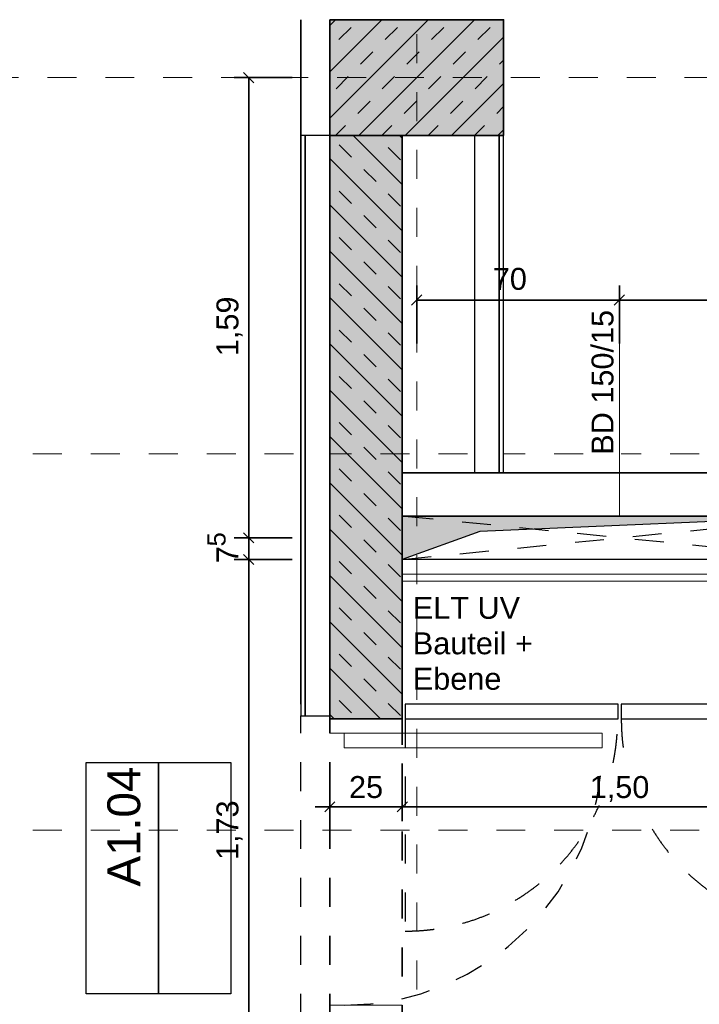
# Model space of a CAD drawing. Header units: metres. Extents: x -13 to 93, y -119 to 25.
# Tile 587 of 656: x 6.28 to 8.63, y -21.15 to -17.75. Entities that reach past the tile are written whole.
import ezdxf
from ezdxf.enums import TextEntityAlignment as Align

# ---------------------------------------------------------------- set-up
doc = ezdxf.new("R2010")
doc.units = ezdxf.units.M
doc.header["$LTSCALE"] = 0.00508
doc.header["$PDMODE"] = 1
doc.header["$PDSIZE"] = -2
for name, pattern in [('STYLE_05', [0.19684, 0.069505, -0.127335]), ('STYLE_06', [1.0537, 0.590515, -0.19684, 0.069505, -0.19684]), ('STYLE_11', [0.393677, 0.196838, -0.196838]), ('STYLE_12', [0.20828, 0.069425, -0.138855])]:
    doc.linetypes.add(name, pattern=pattern)
doc.layers.get('0').update_dxf_attribs({"lineweight": 18})
for name, color, linetype, lineweight in [('3-4-0 Innenwände', 7, 'Continuous', 35), ('3-4-0-1 IW Beton', 7, 'Continuous', 35), ('3-4-0-2 IW GK', 7, 'Continuous', 35), ('3-4-0-5 Trennwand', 7, 'Continuous', 35), ('3-4-2-2 NTragIW GK', 7, 'Continuous', 35), ('3-4-3-1 IStützenBeton', 7, 'Continuous', 35), ('3-4-4 ITüren', 7, 'Continuous', 25), ('3-4-5 IWBekleidungen', 7, 'Continuous', 25), ('3-4-9 WSonstiges VED', 7, 'STYLE_11', 25), ('3-5-1-1 DeckenDurchb', 7, 'Continuous', 25), ('3-5-1-1 DeckenDurchb VED', 7, 'STYLE_11', 25), ('6-1-0 Ausstattung', 7, 'Continuous', 25), ('Bemaßung', 7, 'Continuous', 18), ('Keine', 7, 'Continuous', 18), ('Plan-Achse', 1, 'STYLE_06', 18), ('Plan-Achsen-Fassade', 1, 'STYLE_06', 18), ('Plan-Raumstempel', 7, 'Continuous', 13), ('Plan-Text-Hinweis', 7, 'Continuous', 13), ('Plan-Text-Kerne', 7, 'Continuous', 13)]:
    doc.layers.add(name, color=color, linetype=linetype, lineweight=lineweight)
doc.layers.get('0').freeze()
doc.styles.add('Arial', font='ARIAL.TTF')
doc.dimstyles.new('MTZ_200', dxfattribs={"dimtxt": 0.075762, "dimasz": 0.000706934, "dimexe": 0.001, "dimexo": 0.003, "dimgap": 0.0001, "dimtad": 1, "dimdec": 4, "dimzin": 11, "dimtxsty": 'Arial', "dimblk": 'VW_SLASH', "dimcen": 0, "dimdle": 0.001, "dimazin": 0, "dimtfac": 1, "dimtdec": 4, "dimtix": 1, "dimtmove": 0, "dimatfit": 0, "dimldrblk": 'VW_FILLEDARROW', "dimfxl": 0, "dimfrac": 2, "dimtolj": 1, "dimtzin": 11, "dimarcsym": 0})

# ---------------------------------------------------------------- blocks, each defined once
blk = doc.blocks.new('*U549')
at = {"layer": '3-5-1-1 DeckenDurchb VED'}
for p, q in [((-0.05, -1.665), (1.45, -1.515)), ((1.45, -1.665), (-0.05, -1.515))]:
    blk.add_line(p, q, dxfattribs=at)
blk.add_lwpolyline([(-0.05, -1.515), (1.45, -1.515), (1.45, -1.665), (-0.05, -1.665)], close=True, dxfattribs=at)
blk = doc.blocks.new('kern_DD_e0-e4_standard')
at = {"layer": '3-5-1-1 DeckenDurchb VED', "color": 7}
blk.add_blockref('*U549', (0, 0), dxfattribs=at)
blk = doc.blocks.new('Stütze 40_60')
at = {"layer": '3-4-3-1 IStützenBeton', "linetype": 'Continuous', "lineweight": 0}
blk.add_hatch(color=255, dxfattribs=at).paths.add_polyline_path([(-0.3, 0.2), (0.3, 0.2), (0.3, -0.2), (-0.3, -0.2)])
at = {"layer": '3-4-3-1 IStützenBeton', "linetype": 'Continuous', "lineweight": 13}
h = blk.add_hatch(dxfattribs=at)
h.set_pattern_fill('STAHLBETON_1_50', style=0, pattern_type=2)
h.set_pattern_definition([(45, (0, 0), (0.16, 0), []), (45, (0.08, 0), (0.16, 0), [0.06, -0.06])])
h.paths.add_polyline_path([(-0.3, 0.2), (0.3, 0.2), (0.3, -0.2), (-0.3, -0.2)])
at = {"layer": '3-4-3-1 IStützenBeton'}
blk.add_lwpolyline([(-0.3, 0.2), (0.3, 0.2), (0.3, -0.2), (-0.3, -0.2)], close=True, dxfattribs=at)
blk = doc.blocks.new('*U402')
at = {"layer": '3-4-4 ITüren', "linetype": 'STYLE_05'}
for p, q in [((-0.04, -2.215), (-0.04, -2.9487)), ((1.44, -2.215), (1.44, -2.9487))]:
    blk.add_line(p, q, dxfattribs=at)
for points in [[(-0.04, -2.9487), (0.1566, -2.9487), (0.4971, -2.7521), (0.6937, -2.4116), (0.6937, -2.215)], [(0.7063, -2.215), (0.7063, -2.4116), (0.9029, -2.7521), (1.2434, -2.9487), (1.44, -2.9487)]]:
    blk.add_open_spline(points, degree=2, dxfattribs=at)
blk = doc.blocks.new('*D418')
at = {"layer": 'Bemaßung', "color": 0, "linetype": 'Continuous', "lineweight": -2}
for p, q in [((-0.05, -2.3693), (-0.05, -2.5693)), ((1.45, -2.3693), (1.45, -2.5693)), ((0, -2.5193), (-0.05, -2.5193)), ((-0.05, -2.5193), (1.45, -2.5193)), ((1.45, -2.5193), (1.4, -2.5193))]:
    blk.add_line(p, q, dxfattribs=at)
at = {"layer": 'Bemaßung', "color": 0, "linetype": 'Continuous', "lineweight": 20}
for p, q in [((-0.0323, -2.5016), (-0.0677, -2.537)), ((1.4323, -2.537), (1.4677, -2.5016))]:
    blk.add_line(p, q, dxfattribs=at)
at = {"layer": 'Defpoints', "color": 0, "lineweight": 0}
for p in [(1.45, -1.9993), (-0.05, -2.0393), (-0.05, -2.5193)]:
    blk.add_point(p, dxfattribs=at)
at = {"color": 0, "linetype": 'Continuous', "lineweight": -2}
blk.add_wipeout([(0.5973, -2.5146), (0.803, -2.5146), (0.803, -2.3926), (0.5973, -2.3926)], dxfattribs=at).dxf.layer = 'Bemaßung'
at = {"layer": 'Bemaßung', "color": 0, "insert": (0.5973, -2.4131), "char_height": 0.07576, "attachment_point": 1, "line_spacing_factor": 0.967741, "style": 'Arial'}
blk.add_mtext('1,50', dxfattribs=at)
blk = doc.blocks.new('VW_FILLEDARROW')
at = {"color": 0, "lineweight": -2}
blk.add_solid([(0, 0), (0, 0), (0, 0)], dxfattribs=at)
blk = doc.blocks.new('VW_SLASH')
at = {"color": 0, "linetype": 'ByBlock', "lineweight": -2}
blk.add_line((0, 0), (-1, 0), dxfattribs=at)
at = {"color": 0, "linetype": 'ByBlock', "lineweight": 20}
blk.add_line((0, 0), (0, 0), dxfattribs=at)
blk = doc.blocks.new('*D419')
at = {"layer": 'Bemaßung', "color": 0, "linetype": 'Continuous', "lineweight": -2}
for p, q in [((-0.3, -2.3693), (-0.3, -2.5693)), ((-0.05, -2.3693), (-0.05, -2.5693)), ((-0.3, -2.5193), (-0.35, -2.5193)), ((-0.05, -2.5193), (-0.3, -2.5193)), ((0, -2.5193), (-0.05, -2.5193))]:
    blk.add_line(p, q, dxfattribs=at)
at = {"layer": 'Bemaßung', "color": 0, "linetype": 'Continuous', "lineweight": 20}
for p, q in [((-0.2823, -2.5016), (-0.3177, -2.537)), ((-0.0677, -2.537), (-0.0323, -2.5016))]:
    blk.add_line(p, q, dxfattribs=at)
at = {"layer": 'Defpoints', "color": 0, "lineweight": 0}
for p in [(-0.3, -2.0393), (-0.05, -2.0393), (-0.05, -2.5193)]:
    blk.add_point(p, dxfattribs=at)
at = {"color": 0, "linetype": 'Continuous', "lineweight": -2}
blk.add_wipeout([(-0.2337, -2.5146), (-0.1163, -2.5146), (-0.1163, -2.3926), (-0.2337, -2.3926)], dxfattribs=at).dxf.layer = 'Bemaßung'
at = {"layer": 'Bemaßung', "color": 0, "insert": (-0.2337, -2.4131), "char_height": 0.07576, "attachment_point": 1, "line_spacing_factor": 0.967741, "style": 'Arial'}
blk.add_mtext('25', dxfattribs=at)
blk = doc.blocks.new('*U420')
at = {"layer": '3-5-1-1 DeckenDurchb', "linetype": 'Continuous', "lineweight": 0}
blk.add_hatch(color=19, dxfattribs=at).paths.add_polyline_path([(-0.05, -1.665), (-0.05, -1.515), (1.45, -1.515), (0.2179, -1.5682)])
at = {"layer": '3-5-1-1 DeckenDurchb'}
for points in [[(-0.05, -1.665), (-0.05, -1.515), (1.45, -1.515), (0.2179, -1.5682)], [(-0.05, -1.515), (1.45, -1.515), (1.45, -1.665), (-0.05, -1.665)]]:
    blk.add_lwpolyline(points, close=True, dxfattribs=at)
blk = doc.blocks.new('*D429')
at = {"layer": 'Bemaßung', "color": 0, "linetype": 'Continuous', "lineweight": -2}
for p, q in [((0.7, -0.9187), (0.7, -0.7187)), ((1.45, -0.9187), (1.45, -0.7187)), ((0.75, -0.7687), (0.7, -0.7687)), ((0.7, -0.7687), (1.45, -0.7687)), ((1.45, -0.7687), (1.4, -0.7687))]:
    blk.add_line(p, q, dxfattribs=at)
at = {"layer": 'Bemaßung', "color": 0, "linetype": 'Continuous', "lineweight": 20}
for p, q in [((0.7177, -0.751), (0.6823, -0.7864)), ((1.4323, -0.7864), (1.4677, -0.751))]:
    blk.add_line(p, q, dxfattribs=at)
at = {"layer": 'Defpoints', "color": 0, "lineweight": 0}
for p in [(0.7, -0.7687), (0.7, -1.515), (1.45, -1.59)]:
    blk.add_point(p, dxfattribs=at)
at = {"layer": 'Bemaßung', "color": 0, "insert": (1.0468, -0.6575), "char_height": 0.07576, "attachment_point": 1, "line_spacing_factor": 0.967741, "style": 'Arial'}
blk.add_mtext('75', dxfattribs=at)
blk = doc.blocks.new('*D436')
at = {"layer": 'Bemaßung', "color": 0, "linetype": 'Continuous', "lineweight": -2}
for p, q in [((-0.4301, -1.665), (-0.6301, -1.665)), ((-0.5801, -1.715), (-0.5801, -1.665)), ((-0.5801, -1.665), (-0.5801, -3.395)), ((-0.5801, -3.395), (-0.5801, -3.345)), ((-0.4301, -3.395), (-0.6301, -3.395))]:
    blk.add_line(p, q, dxfattribs=at)
at = {"layer": 'Bemaßung', "color": 0, "linetype": 'Continuous', "lineweight": 20}
for p, q in [((-0.5625, -1.6827), (-0.5978, -1.6473)), ((-0.5978, -3.3773), (-0.5625, -3.4127))]:
    blk.add_line(p, q, dxfattribs=at)
at = {"layer": 'Defpoints', "color": 0, "lineweight": 0}
for p in [(-0.5801, -1.665), (3.23, -1.665), (0.9, -3.395)]:
    blk.add_point(p, dxfattribs=at)
at = {"layer": 'Bemaßung', "color": 0, "insert": (-0.6913, -2.7031), "char_height": 0.07576, "attachment_point": 1, "rotation": 90, "line_spacing_factor": 0.967741, "style": 'Arial'}
blk.add_mtext('1,73', dxfattribs=at)
blk = doc.blocks.new('*D439')
at = {"layer": 'Bemaßung', "color": 0, "linetype": 'Continuous', "lineweight": -2}
for p, q in [((-0.5801, -1.59), (-0.5801, -1.49)), ((-0.4301, -1.59), (-0.6301, -1.59)), ((-0.5801, -1.59), (-0.5801, -1.665)), ((-0.4301, -1.665), (-0.6301, -1.665)), ((-0.5801, -1.665), (-0.5801, -1.765))]:
    blk.add_line(p, q, dxfattribs=at)
at = {"layer": 'Bemaßung', "color": 0, "linetype": 'Continuous', "lineweight": 20}
for p, q in [((-0.5978, -1.5723), (-0.5625, -1.6077)), ((-0.5625, -1.6827), (-0.5978, -1.6473))]:
    blk.add_line(p, q, dxfattribs=at)
at = {"layer": 'Defpoints', "color": 0, "lineweight": 0}
for p in [(3.23, -1.59), (-0.5801, -1.665), (3.23, -1.665)]:
    blk.add_point(p, dxfattribs=at)
at = {"layer": 'Bemaßung', "color": 0, "rotation": 90, "line_spacing_factor": 0.967741, "style": 'Arial'}
for s, insert, char_height, attachment_point in [('5', (-0.723, -1.5953), 0.0631, 2), ('7', (-0.6913, -1.6778), 0.0758, 1)]:
    blk.add_mtext(s, dxfattribs=dict(at, insert=insert, char_height=char_height, attachment_point=attachment_point))
blk = doc.blocks.new('*D441')
at = {"layer": 'Bemaßung', "color": 0, "linetype": 'Continuous', "lineweight": 20}
for p, q in [((-0.5625, -0.0177), (-0.5978, 0.0177)), ((-0.5978, -1.5723), (-0.5625, -1.6077))]:
    blk.add_line(p, q, dxfattribs=at)
at = {"layer": 'Bemaßung', "color": 0, "linetype": 'Continuous', "lineweight": -2}
for p, q in [((-0.4301, 0), (-0.6301, 0)), ((-0.5801, -0.05), (-0.5801, 0)), ((-0.5801, 0), (-0.5801, -1.59)), ((-0.5801, -1.59), (-0.5801, -1.54)), ((-0.4301, -1.59), (-0.6301, -1.59))]:
    blk.add_line(p, q, dxfattribs=at)
at = {"layer": 'Defpoints', "color": 0, "lineweight": 0}
for p in [(-0.5801, 0), (5.92, 0), (3.3, -1.59)]:
    blk.add_point(p, dxfattribs=at)
at = {"layer": 'Bemaßung', "color": 0, "insert": (-0.6913, -0.9624), "char_height": 0.07576, "attachment_point": 1, "rotation": 90, "line_spacing_factor": 0.967741, "style": 'Arial'}
blk.add_mtext('1,59', dxfattribs=at)
blk = doc.blocks.new('*D442')
at = {"layer": 'Bemaßung', "color": 0, "linetype": 'Continuous', "lineweight": -2}
for p, q in [((0, -0.9187), (0, -0.7187)), ((0.7, -0.9187), (0.7, -0.7187)), ((0, -0.7687), (0.05, -0.7687)), ((0.7, -0.7687), (0, -0.7687)), ((0.65, -0.7687), (0.7, -0.7687))]:
    blk.add_line(p, q, dxfattribs=at)
at = {"layer": 'Bemaßung', "color": 0, "linetype": 'Continuous', "lineweight": 20}
for p, q in [((0.0177, -0.751), (-0.0177, -0.7864)), ((0.6823, -0.7864), (0.7177, -0.751))]:
    blk.add_line(p, q, dxfattribs=at)
at = {"layer": 'Defpoints', "color": 0, "lineweight": 0}
for p in [(0.7, -0.7687), (0.7, -1.375), (0, -2.075)]:
    blk.add_point(p, dxfattribs=at)
at = {"layer": 'Bemaßung', "color": 0, "insert": (0.2627, -0.6575), "char_height": 0.07576, "attachment_point": 1, "line_spacing_factor": 0.967741, "style": 'Arial'}
blk.add_mtext('70', dxfattribs=at)
blk = doc.blocks.new('*U449')
at = {"layer": '3-4-4 ITüren', "color": 7, "linetype": 'Continuous', "lineweight": 18}
for points in [[(-0.3, -2.215), (-0.05, -2.215), (-0.05, -2.265), (-0.3, -2.265)], [(-0.25, -2.265), (0.6399, -2.265), (0.6399, -2.315), (-0.25, -2.315)], [(-0.3, -3.205), (-0.05, -3.205), (-0.05, -3.255), (-0.3, -3.255)]]:
    blk.add_lwpolyline(points, close=True, dxfattribs=at)
at = {"layer": 'Bemaßung', "linetype": 'STYLE_12', "lineweight": 25}
blk.add_arc((-0.25, -2.315), 0.89, 270, 0, dxfattribs=at)
blk = doc.blocks.new('S_Türnr')
at = {"layer": 'Plan-Text-Hinweis', "color": 7, "linetype": 'Continuous', "lineweight": 25}
for points in [[(-0.4, 0.25), (0.4, 0.25), (0.4, 0), (-0.4, 0)], [(-0.4, 0), (0.4, 0), (0.4, -0.25), (-0.4, -0.25)]]:
    blk.add_lwpolyline(points, close=True, dxfattribs=at)
at = {"layer": 'Keine', "color": 0, "flags": 1}
blk.add_attdef('Plannummer', (-0.4, -0.4546), '', height=0.1136, dxfattribs=at)
at = {"layer": 'Plan-Raumstempel', "color": 7, "style": 'Arial'}
for tag, p in [('Türnummer', (0.3857, 0.1768)), ('Brand', (0.3857, -0.0745))]:
    blk.add_attdef(tag, text='', height=0.1136, dxfattribs=at).set_placement(p, align=Align.TOP_RIGHT)
blk = doc.blocks.new('kern_d-gross+h-normal (2D)')
at = {"layer": '3-4-0 Innenwände', "linetype": 'STYLE_12'}
for p, q in [((-0.3, -3.265), (-0.3, -2.205)), ((-0.05, -2.205), (-0.05, -3.265))]:
    blk.add_line(p, q, dxfattribs=at)
at = {"layer": '3-4-0-1 IW Beton'}
for p, q in [((-0.3, -0.2), (-0.3, -2.215)), ((-0.3, -0.2), (-0.05, -0.2)), ((-0.3, -2.215), (-0.05, -2.215))]:
    blk.add_line(p, q, dxfattribs=at)
at = {"layer": '3-4-2-2 NTragIW GK', "color": 7, "linetype": 'Continuous', "lineweight": 18}
for points in [[(3.3, -1.665), (-0.05, -1.665), (-0.05, -1.715), (3.3, -1.715)], [(3.3, -1.715), (-0.05, -1.715), (-0.05, -1.74), (3.3, -1.74)]]:
    blk.add_lwpolyline(points, close=True, dxfattribs=at)
at = {"layer": '6-1-0 Ausstattung'}
for points in [[(-0.04, -2.165), (-0.04, -2.215), (0.695, -2.215), (0.695, -2.165)], [(0.70627119, -2.165), (0.70627119, -2.215), (1.44, -2.215), (1.44, -2.165)]]:
    blk.add_lwpolyline(points, close=True, dxfattribs=at)
at = {"layer": '3-4-3-1 IStützenBeton', "color": 7}
blk.add_blockref('Stütze 40_60', (0, 0), dxfattribs=at)
at = {"layer": '6-1-0 Ausstattung', "color": 7}
blk.add_blockref('*U402', (0, 0), dxfattribs=at)
at = {"lineweight": 5}
blk.add_wipeout([(-0.05, -1.515), (-0.05, -1.365), (5.645, -1.365), (5.645, -1.515)], dxfattribs=at).dxf.layer = '3-4-0-2 IW GK'
blk.add_wipeout([(0.70541528, -1.30283229), (0.70541528, -0.80294618), (0.58335417, -0.80294618), (0.58335417, -1.30283229)]).dxf.layer = 'Bemaßung'
at = {"layer": '3-4-0-1 IW Beton', "linetype": 'Continuous', "lineweight": 0}
blk.add_hatch(color=255, dxfattribs=at).paths.add_polyline_path([(-0.3, -0.2), (-0.05, -0.2), (-0.05, -2.215), (-0.3, -2.215)])
at = {"layer": '3-4-0-1 IW Beton', "linetype": 'Continuous', "lineweight": 13}
h = blk.add_hatch(dxfattribs=at)
h.set_pattern_fill('STAHLBETON_1_50', angle=-90, style=0, pattern_type=2)
h.set_pattern_definition([(-45, (0, 0), (1e-17, -0.16), []), (-45, (5e-18, -0.08), (1e-17, -0.16), [0.06, -0.06])])
h.paths.add_polyline_path([(-0.3, -0.2), (-0.05, -0.2), (-0.05, -2.215), (-0.3, -2.215)])
at = {"layer": '3-4-0-1 IW Beton'}
blk.add_line((-0.05, -0.2), (-0.05, -2.215), dxfattribs=at)
at = {"layer": '3-4-0-2 IW GK'}
for p, q in [((-0.05, -1.365), (5.645, -1.365)), ((-0.05, -1.515), (-0.05, -1.365)), ((-0.05, -1.515), (5.645, -1.515))]:
    blk.add_line(p, q, dxfattribs=at)
at = {"layer": 'Bemaßung'}
blk.add_line((0.7, -1.515), (0.7, -0.76867714), dxfattribs=at)
at = {"layer": '3-5-1-1 DeckenDurchb', "color": 7}
blk.add_blockref('*U420', (0, 0), dxfattribs=at)
at = {"layer": 'Bemaßung', "insert": (0.60354745, -1.30283229), "char_height": 0.0757622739, "attachment_point": 1, "rotation": 90, "line_spacing_factor": 0.970546, "style": 'Arial'}
blk.add_mtext('{\\C7;\\lBD 150/15}', dxfattribs=at)
at = {"layer": 'Bemaßung', "color": 7, "linetype": 'Continuous', "lineweight": 18}
for base, p1, p2, override, picture, middle in [((-0.5801464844, 0), (3.3, -1.59), (5.92, 0), {"dimtxt": 0.001515, "dimgap": 0.01, "dimdec": 8, "dimlfac": 50, "dimpost": '<>m', "dimtxsty": 'Arial', "dimtmove": 2}, '*D441', (-0.5901464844, 0.8597847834)), ((-0.58014648, -1.665), (3.23, -1.59), (3.23, -1.665), {"dimtxt": 0.001515, "dimgap": 0.01, "dimdec": 3, "dimlfac": 50, "dimpost": '<>m', "dimtxsty": 'Arial', "dimtmove": 2}, '*D439', (-0.59014648, -1.62444411))]:
    dim = blk.add_linear_dim(base=base, p1=p1, p2=p2, angle=90, dimstyle='MTZ_200', override=override, dxfattribs=at)
    dim.commit()
    dim.dimension.update_dxf_attribs({"geometry": picture, "text_midpoint": middle, "dimtype": 160})
dim = blk.add_linear_dim(base=(0.7, -0.76867714), p1=(1.45, -1.59), p2=(0.7, -1.515), dimstyle='MTZ_200', override={"dimtxt": 0.001515, "dimgap": 0.01, "dimdec": 3, "dimlfac": 50, "dimpost": '<>m', "dimtxsty": 'Arial', "dimtmove": 2}, dxfattribs=at)
dim.commit()
dim.dimension.update_dxf_attribs({"geometry": '*D429', "text_midpoint": (0.29444114, -0.75867714), "dimtype": 160})
dim = blk.add_linear_dim(base=(-0.05, -2.51928494), p1=(1.45, -1.99928494), p2=(-0.05, -2.03928494), dimstyle='MTZ_200', override={"dimtxt": 0.001515, "dimgap": 0.005, "dimdec": 3, "dimlfac": 50, "dimpost": '<>m', "dimtxsty": 'Arial', "dimtmove": 2}, dxfattribs=at)
dim.commit()
dim.dimension.update_dxf_attribs({"geometry": '*D418', "text_midpoint": (-0.8, -2.51928494)})
dim = blk.add_linear_dim(base=(-0.05, -2.51928494), p1=(-0.3, -2.03928494), p2=(-0.05, -2.03928494), dimstyle='MTZ_200', override={"dimtxt": 0.001515, "dimgap": 0.005, "dimdec": 3, "dimlfac": 50, "dimpost": '<>m', "dimtxsty": 'Arial', "dimtmove": 2}, dxfattribs=at)
dim.commit()
dim.dimension.update_dxf_attribs({"geometry": '*D419', "text_midpoint": (-0.175, -2.51928494)})
at = {"layer": '3-4-4 ITüren', "color": 7}
blk.add_blockref('*U449', (0, 0), dxfattribs=at)
at = {"layer": 'Plan-Text-Kerne', "color": 7, "insert": (-0.0135779, -1.79391203), "char_height": 0.075762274, "attachment_point": 1, "line_spacing_factor": 0.970546, "style": 'Arial'}
blk.add_mtext('ELT UV\\PBauteil +\\PEbene', dxfattribs=at)
at = {"layer": 'Bemaßung', "color": 7, "linetype": 'Continuous', "lineweight": 18}
dim = blk.add_linear_dim(base=(0.7, -0.7686771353), p1=(0, -2.075047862), p2=(0.7, -1.375047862), dimstyle='MTZ_200', override={"dimtxt": 0.001515, "dimgap": 0.01, "dimdec": 8, "dimlfac": 50, "dimpost": '<>m', "dimtxsty": 'Arial', "dimtmove": 2}, dxfattribs=at)
dim.commit()
dim.dimension.update_dxf_attribs({"geometry": '*D442', "text_midpoint": (1.0785216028, -0.7586771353), "dimtype": 160})
dim = blk.add_linear_dim(base=(-0.58014648, -1.665), p1=(0.9, -3.395), p2=(3.23, -1.665), angle=90, dimstyle='MTZ_200', override={"dimtxt": 0.001515, "dimgap": 0.01, "dimdec": 3, "dimlfac": 50, "dimpost": '<>m', "dimtxsty": 'Arial', "dimtmove": 2}, dxfattribs=at)
dim.commit()
dim.dimension.update_dxf_attribs({"geometry": '*D436', "text_midpoint": (-0.59014648, -0.7295109), "dimtype": 160})

msp = doc.modelspace()

# ---------------------------------------------------------------- linework, layer by layer
at = {"layer": '3-4-0-5 Trennwand'}
for p, q in [((7.25, -17.75), (7.25, -20.115)), ((7.35, -17.75), (7.35, -20.115)), ((7.25, -20.115), (7.35, -20.115))]:
    msp.add_line(p, q, dxfattribs=at)
at = {"layer": 'Plan-Achsen-Fassade', "color": 9}
for p, q in [((-0.475, -19.25), (13.475, -19.25)), ((-0.475, -20.55), (13.475, -20.55))]:
    msp.add_line(p, q, dxfattribs=at)

# ---------------------------------------------------------------- block references
at = {"layer": '3-4-0 Innenwände', "color": 7}
msp.add_blockref('kern_DD_e0-e4_standard', (7.65, -17.95), dxfattribs=at)

# ---------------------------------------------------------------- wipeouts: each hides what was drawn before it
at = {"linetype": 'Continuous'}
msp.add_wipeout([(7.95, -19.35), (13.475, -19.35), (13.475, -19.335), (7.95, -19.335)], dxfattribs=at).dxf.layer = '3-4-5 IWBekleidungen'

# ---------------------------------------------------------------- next in the draw order: linework, layer by layer
at = {"layer": '3-4-5 IWBekleidungen', "linetype": 'Continuous'}
msp.add_lwpolyline([(7.95, -19.35), (13.475, -19.35), (13.475, -19.335), (7.95, -19.335)], close=True, dxfattribs=at)

# ---------------------------------------------------------------- next in the draw order: wipeouts: each hides what was drawn before it
at = {"color": 7, "linetype": 'Continuous', "lineweight": 25}
msp.add_wipeout([(7.265, -18.15), (7.265, -20.155), (7.35, -20.155), (7.35, -18.15)], dxfattribs=at).dxf.layer = '3-4-5 IWBekleidungen'

# ---------------------------------------------------------------- next in the draw order: linework, layer by layer
at = {"layer": '3-4-5 IWBekleidungen', "color": 7, "linetype": 'Continuous', "lineweight": 25}
msp.add_lwpolyline([(7.265, -18.15), (7.265, -20.155), (7.35, -20.155), (7.35, -18.15)], close=True, dxfattribs=at)

# ---------------------------------------------------------------- next in the draw order: wipeouts: each hides what was drawn before it
at = {"color": 7, "linetype": 'Continuous', "lineweight": 25}
msp.add_wipeout([(7.85, -18.15), (7.85, -19.35), (7.935, -19.35), (7.935, -18.15)], dxfattribs=at).dxf.layer = '3-4-5 IWBekleidungen'

# ---------------------------------------------------------------- next in the draw order: linework, layer by layer
at = {"layer": '3-4-5 IWBekleidungen', "color": 7, "linetype": 'Continuous', "lineweight": 25}
msp.add_lwpolyline([(7.85, -18.15), (7.85, -19.35), (7.935, -19.35), (7.935, -18.15)], close=True, dxfattribs=at)

# ---------------------------------------------------------------- next in the draw order: wipeouts: each hides what was drawn before it
at = {"color": 7, "linetype": 'Continuous', "lineweight": 25}
msp.add_wipeout([(7.25, -18.15), (7.25, -20.155), (7.265, -20.155), (7.265, -18.15)], dxfattribs=at).dxf.layer = '3-4-5 IWBekleidungen'

# ---------------------------------------------------------------- next in the draw order: linework, layer by layer
at = {"layer": '3-4-5 IWBekleidungen', "color": 7, "linetype": 'Continuous', "lineweight": 25}
msp.add_lwpolyline([(7.25, -18.15), (7.25, -20.155), (7.265, -20.155), (7.265, -18.15)], close=True, dxfattribs=at)
at = {"layer": '3-4-9 WSonstiges VED', "color": 7}
msp.add_line((7.25, -21.215), (7.25, -20.155), dxfattribs=at)

# ---------------------------------------------------------------- next in the draw order: wipeouts: each hides what was drawn before it
at = {"color": 7, "linetype": 'Continuous', "lineweight": 25}
msp.add_wipeout([(7.935, -18.15), (7.935, -19.35), (7.95, -19.35), (7.95, -18.15)], dxfattribs=at).dxf.layer = '3-4-5 IWBekleidungen'

# ---------------------------------------------------------------- next in the draw order: linework, layer by layer
at = {"layer": '3-4-5 IWBekleidungen', "color": 7, "linetype": 'Continuous', "lineweight": 25}
msp.add_lwpolyline([(7.935, -18.15), (7.935, -19.35), (7.95, -19.35), (7.95, -18.15)], close=True, dxfattribs=at)

# ---------------------------------------------------------------- next in the draw order: block references
at = {"layer": '3-4-0 Innenwände', "color": 6}
msp.add_blockref('kern_d-gross+h-normal (2D)', (7.65, -17.95), dxfattribs=at)

# ---------------------------------------------------------------- next in the draw order: linework, layer by layer
at = {"layer": 'Plan-Achse'}
for p, q in [((7.65, -118.5), (7.65, 6.75)), ((-9.42493716, -17.95), (50.475, -17.95))]:
    msp.add_line(p, q, dxfattribs=at)

# ---------------------------------------------------------------- next in the draw order: block references
at = {"layer": 'Plan-Text-Hinweis', "color": 7, "rotation": 90}
msp.add_blockref('S_Türnr', (6.75867106, -20.71575815), dxfattribs=at).add_auto_attribs({'Türnummer': 'A1.04'})

# ---------------------------------------------------------------- next in the draw order: texts
at = {"layer": 'Plan-Text-Hinweis', "insert": (8.3, -19.58054606), "char_height": 0.0757622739, "attachment_point": 1, "line_spacing_factor": 0.967741, "style": 'Arial'}
msp.add_mtext('{\\C7;\\l   }', dxfattribs=at)

doc.saveas('drawing.dxf')
